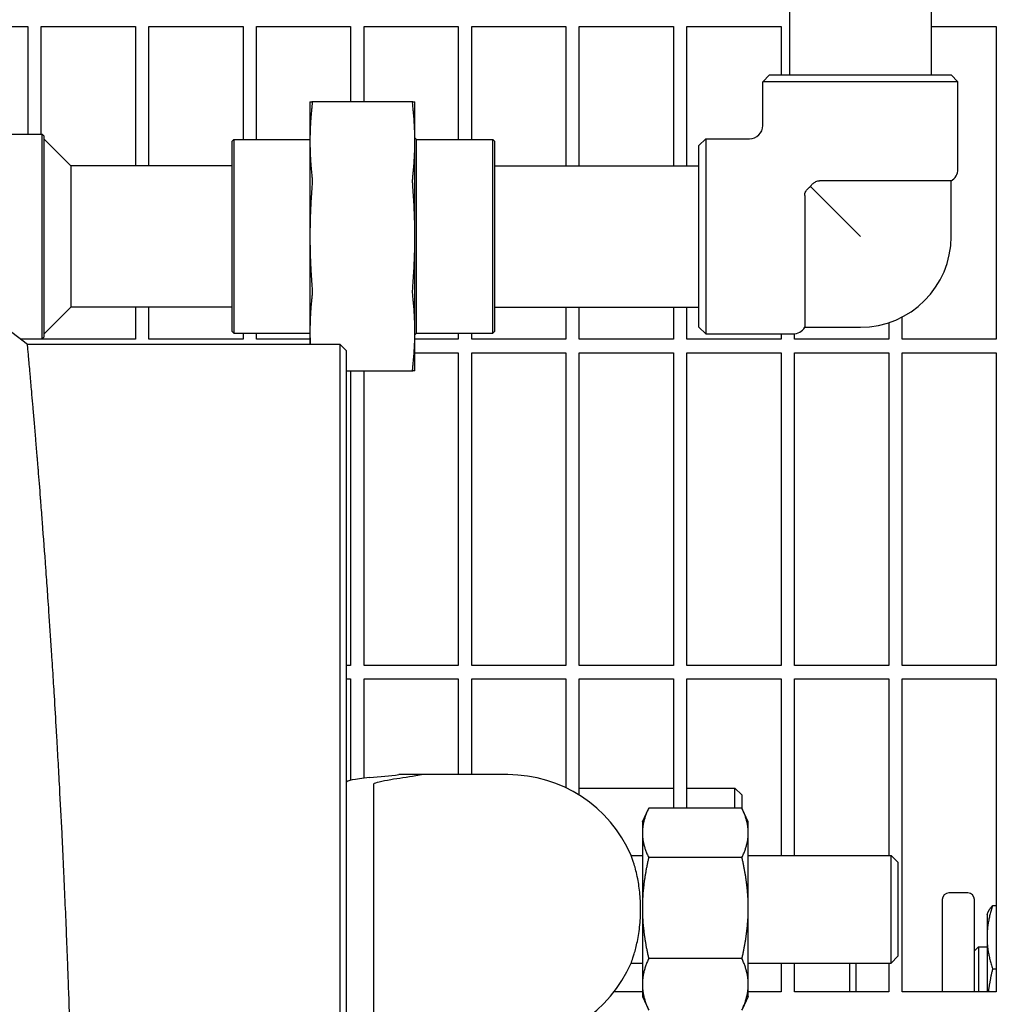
# Model space of a CAD drawing. Header units: inches. Extents: x 24 to 1128, y -69 to 748.
# Tile 646 of 656: x 742.97 to 752.05, y 622.53 to 631.68. Entities that reach past the tile are written whole.
import ezdxf

# ---------------------------------------------------------------- set-up
doc = ezdxf.new("R2010")
doc.units = ezdxf.units.IN
doc.header["$LTSCALE"] = 32
doc.header["$MEASUREMENT"] = 0
doc.layers.add('Visible (ANSI)', color=7, linetype='Continuous', lineweight=30)

msp = doc.modelspace()

# ---------------------------------------------------------------- linework, layer by layer
at = {"layer": 'Visible (ANSI)'}
for p, q in [((750.12722, 636.09353), (750.12722, 631.16853)), ((751.44222, 636.09353), (751.44222, 631.16853)), ((742.17313, 631.61978), (743.04813, 631.61978)), ((743.04813, 631.61978), (743.04813, 630.61853)), ((743.17313, 630.61853), (743.17313, 631.61978)), ((743.17313, 631.61978), (744.04813, 631.61978)), ((744.04813, 631.61978), (744.04813, 630.32603)), ((744.17313, 630.32603), (744.17313, 631.61978)), ((744.17313, 631.61978), (745.04813, 631.61978)), ((745.04813, 631.61978), (745.04813, 630.56853)), ((745.17313, 630.56853), (745.17313, 631.61978)), ((745.17313, 631.61978), (746.04813, 631.61978)), ((746.04813, 631.61978), (746.04813, 630.91853)), ((746.17313, 630.91853), (746.17313, 631.61978)), ((746.17313, 631.61978), (747.04813, 631.61978)), ((747.04813, 631.61978), (747.04813, 630.56853)), ((747.17313, 630.56853), (747.17313, 631.61978)), ((747.17313, 631.61978), (748.04813, 631.61978)), ((748.04813, 631.61978), (748.04813, 630.32603)), ((748.17313, 630.32603), (748.17313, 631.61978)), ((748.17313, 631.61978), (749.04813, 631.61978)), ((749.04813, 631.61978), (749.04813, 630.32603)), ((749.17313, 630.32603), (749.17313, 631.61978)), ((749.17313, 631.61978), (750.04813, 631.61978)), ((750.04813, 631.61978), (750.04813, 631.16853)), ((751.44222, 631.61978), (752.04813, 631.61978)), ((752.04813, 631.61978), (752.04813, 628.71353)), ((749.94097, 631.16853), (749.87847, 631.10603)), ((751.69097, 631.10603), (749.87847, 631.10603)), ((749.87847, 630.69978), (749.87847, 631.10603)), ((749.94097, 631.16853), (751.62847, 631.16853)), ((751.62847, 631.16853), (751.69097, 631.10603)), ((751.69097, 630.29353), (751.69097, 631.10603)), ((745.66972, 630.91853), (745.66972, 630.55241)), ((746.62609, 630.91853), (745.68835, 630.91853)), ((746.64472, 630.55241), (746.64472, 630.91853)), ((741.83222, 630.61853), (743.1806, 630.61853)), ((743.1806, 628.71853), (743.1806, 630.61853)), ((743.19622, 630.6029), (743.1806, 630.61853)), ((743.19622, 630.6029), (743.19622, 628.73415)), ((743.44622, 630.32603), (743.19622, 630.57603)), ((744.94622, 630.5529), (744.96185, 630.56853)), ((744.94622, 628.78415), (744.94622, 630.5529)), ((744.96185, 630.56853), (744.96185, 628.76853)), ((744.96185, 630.56853), (745.66972, 630.56853)), ((745.66972, 630.55241), (745.66972, 629.66853)), ((746.65972, 630.56853), (746.64472, 630.58353)), ((746.64472, 629.66853), (746.64472, 630.55241)), ((746.65972, 628.76853), (746.65972, 630.56853)), ((746.65972, 630.56853), (747.3691, 630.56853)), ((747.3691, 628.76853), (747.3691, 630.56853)), ((747.38472, 630.5529), (747.3691, 630.56853)), ((747.38472, 630.5529), (747.38472, 628.78415)), ((749.28472, 630.51228), (749.34722, 630.57478)), ((749.34722, 630.57478), (749.34722, 628.76228)), ((749.34722, 630.57478), (749.75347, 630.57478)), ((749.28472, 628.82478), (749.28472, 630.51228)), ((744.94622, 630.32603), (743.44622, 630.32603)), ((743.44622, 630.32603), (743.44622, 629.66853)), ((747.38472, 630.32603), (749.28472, 630.32603)), ((751.62847, 630.18528), (750.4044, 630.18528)), ((751.62847, 629.66853), (751.62847, 630.18528)), ((750.31984, 630.13341), (750.78472, 629.66853)), ((750.26798, 630.04885), (750.26798, 628.82478)), ((743.44622, 629.66853), (743.44622, 629.01103)), ((745.66972, 629.66853), (745.66972, 628.78465)), ((746.64472, 628.78465), (746.64472, 629.66853)), ((742.24834, 629.27594), (743.04457, 628.66853)), ((743.44622, 629.01103), (743.19622, 628.76103)), ((744.94622, 629.01103), (743.44622, 629.01103)), ((744.04813, 629.01103), (744.04813, 628.71353)), ((744.17313, 628.71353), (744.17313, 629.01103)), ((747.38472, 629.01103), (749.28472, 629.01103)), ((748.04813, 629.01103), (748.04813, 628.71353)), ((748.17313, 628.71353), (748.17313, 629.01103)), ((749.04813, 629.01103), (749.04813, 628.71353)), ((749.17313, 628.71353), (749.17313, 629.01103)), ((751.17313, 628.71353), (751.17313, 628.9195)), ((749.28472, 628.82478), (749.34722, 628.76228)), ((750.26798, 628.82478), (750.78472, 628.82478)), ((751.04813, 628.86695), (751.04813, 628.71353)), ((742.97903, 628.71853), (743.1806, 628.71853)), ((743.04813, 628.71353), (742.98558, 628.71353)), ((743.04813, 628.71853), (743.04813, 628.71353)), ((743.17313, 628.71353), (743.17313, 628.71853)), ((744.04813, 628.71353), (743.17313, 628.71353)), ((743.19622, 628.73415), (743.1806, 628.71853)), ((745.04813, 628.71353), (744.17313, 628.71353)), ((744.94622, 628.78415), (744.96185, 628.76853)), ((744.96185, 628.76853), (745.66972, 628.76853)), ((745.04813, 628.76853), (745.04813, 628.71353)), ((745.17313, 628.71353), (745.17313, 628.76853)), ((745.66972, 628.71353), (745.17313, 628.71353)), ((745.66972, 628.78465), (745.66972, 628.66853)), ((746.64472, 628.41853), (746.64472, 628.78465)), ((746.65972, 628.76853), (746.64472, 628.75353)), ((747.04813, 628.71353), (746.64472, 628.71353)), ((746.65972, 628.76853), (747.3691, 628.76853)), ((747.04813, 628.76853), (747.04813, 628.71353)), ((747.17313, 628.71353), (747.17313, 628.76853)), ((748.04813, 628.71353), (747.17313, 628.71353)), ((747.38472, 628.78415), (747.3691, 628.76853)), ((749.04813, 628.71353), (748.17313, 628.71353)), ((750.04813, 628.71353), (749.17313, 628.71353)), ((749.34722, 628.76228), (750.15972, 628.76228)), ((750.04813, 628.76228), (750.04813, 628.71353)), ((750.17313, 628.71353), (750.17313, 628.763)), ((751.04813, 628.71353), (750.17313, 628.71353)), ((752.04813, 628.71353), (751.17313, 628.71353)), ((743.04457, 628.66853), (745.94651, 628.66853)), ((745.94651, 628.66853), (746.00901, 628.60603)), ((745.94651, 628.66844), (745.94651, 608.66853)), ((746.00901, 608.73103), (746.00901, 628.60594)), ((746.64472, 628.58853), (747.04813, 628.58853)), ((747.04813, 628.58853), (747.04813, 625.68228)), ((747.17313, 625.68228), (747.17313, 628.58853)), ((747.17313, 628.58853), (748.04813, 628.58853)), ((748.04813, 628.58853), (748.04813, 625.68228)), ((748.17313, 625.68228), (748.17313, 628.58853)), ((748.17313, 628.58853), (749.04813, 628.58853)), ((749.04813, 628.58853), (749.04813, 625.68228)), ((749.17313, 625.68228), (749.17313, 628.58853)), ((749.17313, 628.58853), (750.04813, 628.58853)), ((750.04813, 628.58853), (750.04813, 625.68228)), ((750.17313, 625.68228), (750.17313, 628.58853)), ((750.17313, 628.58853), (751.04813, 628.58853)), ((751.04813, 628.58853), (751.04813, 625.68228)), ((751.17313, 625.68228), (751.17313, 628.58853)), ((751.17313, 628.58853), (752.04813, 628.58853)), ((752.04813, 628.58853), (752.04813, 625.68228)), ((746.00901, 628.41853), (746.62609, 628.41853)), ((746.04813, 628.41853), (746.04813, 625.68228)), ((746.17313, 625.68228), (746.17313, 628.41853)), ((746.04813, 625.68228), (746.00901, 625.68228)), ((747.04813, 625.68228), (746.17313, 625.68228)), ((748.04813, 625.68228), (747.17313, 625.68228)), ((749.04813, 625.68228), (748.17313, 625.68228)), ((750.04813, 625.68228), (749.17313, 625.68228)), ((751.04813, 625.68228), (750.17313, 625.68228)), ((752.04813, 625.68228), (751.17313, 625.68228)), ((746.00901, 625.55728), (746.04813, 625.55728)), ((746.04813, 625.55728), (746.04813, 624.61616)), ((746.17313, 624.63528), (746.17313, 625.55728)), ((746.17313, 625.55728), (747.04813, 625.55728)), ((747.04813, 625.55728), (747.04813, 624.66853)), ((747.17313, 624.66853), (747.17313, 625.55728)), ((747.17313, 625.55728), (748.04813, 625.55728)), ((748.04813, 625.55728), (748.04813, 624.54629)), ((748.17313, 624.47751), (748.17313, 625.55728)), ((748.17313, 625.55728), (749.04813, 625.55728)), ((749.04813, 625.55728), (749.04813, 624.35664)), ((749.17313, 624.35664), (749.17313, 625.55728)), ((749.17313, 625.55728), (750.04813, 625.55728)), ((750.04813, 625.55728), (750.04813, 623.91853)), ((750.17313, 623.91853), (750.17313, 625.55728)), ((750.17313, 625.55728), (751.04813, 625.55728)), ((751.04813, 625.55728), (751.04813, 623.91853)), ((751.17313, 622.65103), (751.17313, 625.55728)), ((751.17313, 625.55728), (752.04813, 625.55728)), ((752.04813, 625.55728), (752.04813, 622.65103)), ((746.72207, 624.66853), (746.49575, 624.66853)), ((747.25901, 624.66853), (746.72207, 624.66853)), ((747.50901, 624.66853), (747.25901, 624.66853)), ((746.25901, 624.57148), (746.25901, 624.23152)), ((748.17313, 624.54353), (749.04813, 624.54353)), ((749.17313, 624.54353), (749.61937, 624.54353)), ((749.61937, 624.35664), (749.61937, 624.54353)), ((749.68187, 624.48103), (749.61937, 624.54353)), ((749.68187, 624.48103), (749.68187, 624.35664)), ((748.75901, 624.23103), (748.81438, 624.34978)), ((749.6844, 624.35664), (748.81762, 624.35664)), ((749.74301, 624.23103), (749.68763, 624.34978)), ((746.25901, 624.23152), (746.25901, 622.60554)), ((748.75901, 624.23103), (748.75901, 624.12742)), ((749.74301, 624.12742), (749.74301, 624.23103)), ((748.75901, 624.12742), (748.75901, 623.42914)), ((749.74301, 623.42914), (749.74301, 624.12742)), ((748.65465, 623.91853), (748.75901, 623.91853)), ((749.6844, 623.89819), (748.81762, 623.89819)), ((749.74301, 623.91853), (751.07151, 623.91853)), ((751.07151, 622.91853), (751.07151, 623.91853)), ((751.13401, 623.85603), (751.07151, 623.91853)), ((751.13401, 623.85603), (751.13401, 622.98103)), ((751.54563, 623.50728), (751.54563, 622.65107)), ((751.78313, 623.56978), (751.60813, 623.56978)), ((751.84563, 622.65107), (751.84563, 623.50728)), ((748.75901, 623.42914), (748.75901, 622.72025)), ((749.74301, 622.72025), (749.74301, 623.42914)), ((752.0135, 623.45148), (752.04813, 623.45148)), ((751.96163, 623.36854), (751.97346, 623.3939)), ((751.96163, 623.36854), (751.96163, 623.15795)), ((751.96163, 623.15795), (751.96163, 622.65103)), ((751.84563, 623.03204), (751.88313, 623.06954)), ((751.88313, 623.06954), (751.88313, 622.65103)), ((751.88313, 623.06954), (751.96163, 623.06954)), ((749.6844, 622.96008), (748.81762, 622.96008)), ((751.13401, 622.98103), (751.07151, 622.91853)), ((748.65465, 622.91853), (748.75901, 622.91853)), ((749.74301, 622.91853), (751.07151, 622.91853)), ((750.04813, 622.91853), (750.04813, 622.65103)), ((750.17313, 622.65103), (750.17313, 622.91853)), ((750.6881, 622.65103), (750.6881, 622.91853)), ((750.74365, 622.91853), (750.74365, 622.65103)), ((751.04813, 622.91853), (751.04813, 622.65103)), ((752.0135, 622.86442), (752.04813, 622.86442)), ((748.75901, 622.72025), (748.75901, 622.60603)), ((749.74301, 622.60603), (749.74301, 622.72025)), ((746.25901, 622.60554), (746.25901, 622.26558)), ((748.75901, 622.65103), (748.49564, 622.65103)), ((748.75901, 622.60603), (748.81438, 622.48727)), ((749.74301, 622.60603), (749.68763, 622.48727)), ((750.04813, 622.65103), (749.74301, 622.65103)), ((751.04813, 622.65103), (750.17313, 622.65103)), ((752.04813, 622.65103), (751.17313, 622.65103))]:
    msp.add_line(p, q, dxfattribs=at)
for centre, radius, start, end in [((749.75347, 630.69978), 0.125, 270, 0), ((751.56597, 630.29353), 0.125, 300, 0), ((750.78472, 629.66853), 0.84375, 270, 0), ((750.15972, 628.88728), 0.125, 270, 330), ((747.50901, 623.41853), 1.25, 23.578178, 90), ((751.60813, 623.50728), 0.0625, 90, 180), ((751.78313, 623.50728), 0.0625, 0, 90), ((747.50901, 623.41853), 1.25, 270, 336.421822)]:
    msp.add_arc(centre, radius, start, end, dxfattribs=at)
for centre, major_axis, end_param in [((748.00901, 624.59733), (2, 0), 3.1415927), ((737.60901, 624.84843), (-9.65, 0), 2.7411956)]:
    msp.add_ellipse(centre, major_axis=major_axis, ratio=0.0478289, start_param=2.6741063, end_param=end_param, dxfattribs=at)
for points, weights in [([(745.66972, 630.91853), (745.66972, 630.91853), (745.68835, 630.91853)], [1, 1.05512060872, 1.07707509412]), ([(746.62609, 630.91853), (746.64472, 630.91853), (746.64472, 630.91853)], [1.07707509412, 1.05512060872, 1]), ([(745.68835, 630.88192), (745.66972, 630.71181), (745.66972, 630.55241)], [1.07707509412, 1.05512060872, 1]), ([(746.64472, 630.55241), (746.64472, 630.71181), (746.62609, 630.88192)], [1, 1.05512060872, 1.07707509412]), ([(745.66972, 630.55241), (745.66972, 630.39302), (745.68835, 630.22291)], [1, 1.05512060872, 1.07707509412]), ([(746.62609, 630.22291), (746.64472, 630.39302), (746.64472, 630.55241)], [1.07707509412, 1.05512060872, 1]), ([(745.68835, 630.13452), (745.66972, 629.89395), (745.66972, 629.66853)], [1.07707509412, 1.05512060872, 1]), ([(746.64472, 629.66853), (746.64472, 629.89395), (746.62609, 630.13452)], [1, 1.05512060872, 1.07707509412]), ([(745.66972, 629.66853), (745.66972, 629.44311), (745.68835, 629.20254)], [1, 1.05512060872, 1.07707509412]), ([(746.62609, 629.20254), (746.64472, 629.44311), (746.64472, 629.66853)], [1.07707509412, 1.05512060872, 1]), ([(745.68835, 629.11415), (745.66972, 628.94404), (745.66972, 628.78465)], [1.07707509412, 1.05512060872, 1]), ([(746.64472, 628.78465), (746.64472, 628.94404), (746.62609, 629.11415)], [1, 1.05512060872, 1.07707509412]), ([(745.66972, 628.78465), (745.66972, 628.72684), (745.67211, 628.66853)], [1, 1.01931282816, 1.03455411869]), ([(746.62609, 628.45514), (746.64472, 628.62525), (746.64472, 628.78465)], [1.07707509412, 1.05512060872, 1]), ([(746.64472, 628.41853), (746.64472, 628.41853), (746.62609, 628.41853)], [1, 1.05512060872, 1.07707509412]), ([(748.81762, 624.35664), (748.75901, 624.2338), (748.75901, 624.12742)], [1, 1.0379548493, 1]), ([(749.74301, 624.12742), (749.74301, 624.2338), (749.6844, 624.35664)], [1, 1.0379548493, 1]), ([(748.75901, 624.12742), (748.75901, 624.02103), (748.81762, 623.89819)], [1, 1.0379548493, 1]), ([(749.6844, 623.89819), (749.74301, 624.02103), (749.74301, 624.12742)], [1, 1.0379548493, 1]), ([(748.81762, 623.89819), (748.75901, 623.64683), (748.75901, 623.42914)], [1, 1.0379548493, 1]), ([(749.74301, 623.42914), (749.74301, 623.64683), (749.6844, 623.89819)], [1, 1.0379548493, 1]), ([(748.75901, 623.42914), (748.75901, 623.21145), (748.81762, 622.96008)], [1, 1.0379548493, 1]), ([(749.6844, 622.96008), (749.74301, 623.21145), (749.74301, 623.42914)], [1, 1.0379548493, 1]), ([(752.0135, 623.45148), (751.96163, 623.29418), (751.96163, 623.15795)], [1, 1.0379548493, 1]), ([(751.97346, 623.3939), (751.98615, 623.42112), (752.0135, 623.45148)], [1.01895290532, 1.01965956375, 1]), ([(751.96163, 623.15795), (751.96163, 623.02172), (752.0135, 622.86442)], [1, 1.0379548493, 1]), ([(748.81762, 622.96008), (748.75901, 622.83155), (748.75901, 622.72025)], [1, 1.0379548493, 1]), ([(749.74301, 622.72025), (749.74301, 622.83155), (749.6844, 622.96008)], [1, 1.0379548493, 1]), ([(752.0135, 622.86442), (751.98635, 622.75194), (751.97365, 622.65103)], [1, 1.01951563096, 1.01896216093]), ([(748.75901, 622.72025), (748.75901, 622.60894), (748.81762, 622.48042)], [1, 1.0379548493, 1]), ([(749.6844, 622.48042), (749.74301, 622.60894), (749.74301, 622.72025)], [1, 1.0379548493, 1])]:
    msp.add_rational_spline(points, weights, degree=2, dxfattribs=at)
for points, knots in [([(745.68835, 630.91853), (745.68964, 630.91853), (745.69027, 630.91506), (745.69027, 630.90297), (745.68964, 630.89367), (745.68835, 630.88192)], [0.39703999, 0.39703999, 0.39703999, 0.39703999, 0.51738947, 0.51738947, 0.63773894, 0.63773894, 0.63773894, 0.63773894]), ([(746.62609, 630.88192), (746.62481, 630.89367), (746.62418, 630.90297), (746.62418, 630.91506), (746.62481, 630.91853), (746.62609, 630.91853)], [1.29972856, 1.29972856, 1.29972856, 1.29972856, 1.42007803, 1.42007803, 1.54042751, 1.54042751, 1.54042751, 1.54042751]), ([(745.68835, 630.22291), (745.68964, 630.21116), (745.69027, 630.19695), (745.69027, 630.16776), (745.68964, 630.15114), (745.68835, 630.13452)], [0.39703999, 0.39703999, 0.39703999, 0.39703999, 0.51738947, 0.51738947, 0.63773894, 0.63773894, 0.63773894, 0.63773894]), ([(746.62609, 630.13452), (746.62481, 630.15114), (746.62418, 630.16776), (746.62418, 630.19695), (746.62481, 630.21116), (746.62609, 630.22291)], [1.29972856, 1.29972856, 1.29972856, 1.29972856, 1.42007803, 1.42007803, 1.54042751, 1.54042751, 1.54042751, 1.54042751]), ([(750.31984, 630.13341), (750.32169, 630.13572), (750.32358, 630.13797), (750.33064, 630.14613), (750.33808, 630.15419), (750.35376, 630.16792), (750.36169, 630.17354), (750.38362, 630.18385), (750.3953, 630.18528), (750.4044, 630.18528)], [-0.20832254, -0.20832254, -0.20832254, -0.20832254, -0.18739286, -0.18739286, -0.13036023, -0.13036023, -0.07767244, -0.07767244, 0, 0, 0, 0]), ([(750.26798, 630.04885), (750.26798, 630.05514), (750.2687, 630.06135), (750.2716, 630.07341), (750.27373, 630.07914), (750.28084, 630.09331), (750.28656, 630.10105), (750.30045, 630.11655), (750.31004, 630.12552), (750.31984, 630.13341)], [-0.45272505, -0.45272505, -0.45272505, -0.45272505, -0.39374992, -0.39374992, -0.33575589, -0.33575589, -0.24538773, -0.24538773, -0.14472543, -0.14472543, -0.14472543, -0.14472543]), ([(745.68835, 629.20254), (745.68964, 629.18592), (745.69027, 629.1693), (745.69027, 629.14011), (745.68964, 629.1259), (745.68835, 629.11415)], [0.39703999, 0.39703999, 0.39703999, 0.39703999, 0.51738947, 0.51738947, 0.63773894, 0.63773894, 0.63773894, 0.63773894]), ([(746.62609, 629.11415), (746.62481, 629.1259), (746.62418, 629.14011), (746.62418, 629.1693), (746.62481, 629.18592), (746.62609, 629.20254)], [1.29972856, 1.29972856, 1.29972856, 1.29972856, 1.42007803, 1.42007803, 1.54042751, 1.54042751, 1.54042751, 1.54042751]), ([(743.48152, 620.71225), (743.48043, 620.77142), (743.47929, 620.83051), (743.47811, 620.88952), (743.47801, 620.89444), (743.47792, 620.89936), (743.47782, 620.90428), (743.47574, 621.0074), (743.47352, 621.11026), (743.47117, 621.21281), (743.47104, 621.21837), (743.47091, 621.22393), (743.47078, 621.22949), (743.46582, 621.44436), (743.46026, 621.65783), (743.45414, 621.86957), (743.45394, 621.87624), (743.45375, 621.8829), (743.45356, 621.88957), (743.45348, 621.89209), (743.45341, 621.89461), (743.45334, 621.89713), (743.45036, 621.99913), (743.44726, 622.10075), (743.44403, 622.20194), (743.4438, 622.20919), (743.44356, 622.21644), (743.44333, 622.22368), (743.43824, 622.38209), (743.43285, 622.53943), (743.42716, 622.69545), (743.42524, 622.74836), (743.42328, 622.80114), (743.42128, 622.85378), (743.42096, 622.86234), (743.42063, 622.8709), (743.42031, 622.87945), (743.41657, 622.97763), (743.41271, 623.07533), (743.40875, 623.17247), (743.40838, 623.18153), (743.40801, 623.19058), (743.40764, 623.19963), (743.39941, 623.4002), (743.39073, 623.59834), (743.38166, 623.79345), (743.38122, 623.80313), (743.38076, 623.8128), (743.38031, 623.82247), (743.37603, 623.914), (743.37167, 624.00486), (743.36724, 624.09497), (743.36675, 624.10487), (743.36626, 624.11475), (743.36577, 624.12463), (743.35869, 624.26767), (743.35142, 624.40883), (743.34399, 624.54786), (743.34166, 624.5915), (743.33931, 624.63495), (743.33695, 624.67822), (743.33638, 624.68853), (743.33582, 624.69883), (743.33525, 624.70912), (743.33064, 624.79324), (743.32596, 624.87661), (743.32123, 624.9592), (743.32064, 624.96951), (743.32005, 624.97981), (743.31946, 624.9901), (743.31777, 625.01952), (743.31607, 625.04883), (743.31437, 625.07804), (743.30803, 625.18676), (743.3016, 625.29403), (743.29512, 625.39969), (743.2927, 625.43918), (743.29027, 625.47845), (743.28784, 625.51748), (743.28721, 625.52747), (743.28659, 625.53744), (743.28597, 625.54741), (743.28077, 625.63028), (743.27555, 625.71209), (743.2703, 625.79275), (743.26967, 625.80259), (743.26903, 625.81241), (743.26839, 625.82222), (743.26031, 625.94593), (743.25221, 626.06684), (743.24413, 626.18457), (743.24117, 626.22768), (743.23821, 626.2704), (743.23525, 626.31271), (743.23458, 626.32233), (743.23391, 626.33193), (743.23324, 626.34151), (743.22813, 626.41444), (743.22302, 626.48615), (743.21795, 626.55655), (743.21729, 626.56567), (743.21663, 626.57477), (743.21597, 626.58384), (743.20525, 626.73199), (743.19464, 626.87425), (743.18428, 627.00984), (743.1837, 627.01755), (743.18311, 627.02524), (743.18252, 627.03291), (743.17767, 627.09627), (743.17287, 627.15815), (743.16814, 627.21847), (743.16758, 627.22559), (743.16703, 627.23268), (743.16647, 627.23975), (743.1594, 627.32975), (743.15249, 627.41623), (743.14579, 627.49895), (743.14462, 627.51345), (743.14345, 627.52785), (743.14229, 627.54214), (743.14076, 627.56085), (743.13925, 627.57937), (743.13775, 627.5977), (743.13723, 627.60402), (743.13671, 627.61032), (743.1362, 627.6166), (743.13193, 627.66856), (743.12775, 627.71895), (743.12369, 627.76754), (743.12321, 627.77335), (743.12272, 627.77914), (743.12224, 627.7849), (743.11362, 627.88785), (743.10554, 627.98267), (743.09809, 628.06884), (743.09774, 628.07286), (743.0974, 628.07685), (743.09705, 628.08083), (743.09347, 628.12227), (743.09004, 628.16167), (743.08677, 628.19898), (743.0865, 628.20206), (743.08623, 628.20513), (743.08596, 628.20818), (743.08099, 628.26484), (743.07641, 628.31654), (743.07225, 628.36313), (743.07219, 628.36386), (743.07212, 628.36458), (743.07206, 628.3653), (743.07187, 628.36743), (743.07168, 628.36955), (743.07149, 628.37166), (743.07022, 628.3859), (743.06899, 628.39964), (743.0678, 628.4129), (743.06763, 628.41479), (743.06747, 628.41667), (743.0673, 628.41853), (743.06477, 628.44668), (743.06244, 628.47256), (743.06031, 628.49613), (743.06018, 628.49755), (743.06005, 628.49896), (743.05992, 628.50037), (743.05893, 628.51133), (743.05798, 628.52177), (743.05708, 628.5317), (743.05697, 628.53291), (743.05686, 628.53411), (743.05676, 628.53531), (743.05486, 628.55616), (743.05318, 628.57465), (743.05172, 628.59064), (743.05164, 628.59145), (743.05157, 628.59225), (743.0515, 628.59305), (743.05081, 628.60058), (743.05017, 628.60755), (743.04958, 628.61396), (743.04953, 628.61456), (743.04947, 628.61516), (743.04942, 628.61575), (743.0482, 628.62911), (743.0472, 628.63993), (743.04644, 628.64822), (743.04642, 628.64845), (743.0464, 628.64869), (743.04638, 628.64892), (743.04601, 628.65295), (743.04569, 628.65635), (743.04544, 628.65913), (743.04543, 628.65924), (743.04542, 628.65934), (743.04541, 628.65945), (743.04488, 628.66514), (743.04461, 628.66816), (743.04457, 628.6685), (743.04457, 628.66851), (743.04457, 628.66852), (743.04457, 628.66853), (743.04457, 628.66853), (743.04457, 628.66853), (743.04457, 628.66853)], [0, 0, 0, 0, 0.00313284, 0.00313284, 0.00313284, 0.00339405, 0.00339405, 0.00339405, 0.00886985, 0.00886985, 0.00886985, 0.00916688, 0.00916688, 0.00916688, 0.02064339, 0.02064339, 0.02064339, 0.02100476, 0.02100476, 0.02100476, 0.02114153, 0.02114153, 0.02114153, 0.02667337, 0.02667337, 0.02667337, 0.02706963, 0.02706963, 0.02706963, 0.03573527, 0.03573527, 0.03573527, 0.03867396, 0.03867396, 0.03867396, 0.03915169, 0.03915169, 0.03915169, 0.0446376, 0.0446376, 0.0446376, 0.04514918, 0.04514918, 0.04514918, 0.05648841, 0.05648841, 0.05648841, 0.05705114, 0.05705114, 0.05705114, 0.06237894, 0.06237894, 0.06237894, 0.06296397, 0.06296397, 0.06296397, 0.07143614, 0.07143614, 0.07143614, 0.07409533, 0.07409533, 0.07409533, 0.0747292, 0.0747292, 0.0747292, 0.07990999, 0.07990999, 0.07990999, 0.08055692, 0.08055692, 0.08055692, 0.08240684, 0.08240684, 0.08240684, 0.08929191, 0.08929191, 0.08929191, 0.09186509, 0.09186509, 0.09186509, 0.0925238, 0.0925238, 0.0925238, 0.0980045, 0.0980045, 0.0980045, 0.09867332, 0.09867332, 0.09867332, 0.10710862, 0.10710862, 0.10710862, 0.11019697, 0.11019697, 0.11019697, 0.11089896, 0.11089896, 0.11089896, 0.11624478, 0.11624478, 0.11624478, 0.11693716, 0.11693716, 0.11693716, 0.12824066, 0.12824066, 0.12824066, 0.12888328, 0.12888328, 0.12888328, 0.13419504, 0.13419504, 0.13419504, 0.1348213, 0.1348213, 0.1348213, 0.14279492, 0.14279492, 0.14279492, 0.14419316, 0.14419316, 0.14419316, 0.14602484, 0.14602484, 0.14602484, 0.14665641, 0.14665641, 0.14665641, 0.15188685, 0.15188685, 0.15188685, 0.15251252, 0.15251252, 0.15251252, 0.16369365, 0.16369365, 0.16369365, 0.16421442, 0.16421442, 0.16421442, 0.16964349, 0.16964349, 0.16964349, 0.17009235, 0.17009235, 0.17009235, 0.17841546, 0.17841546, 0.17841546, 0.17854523, 0.17854523, 0.17854523, 0.17892709, 0.17892709, 0.17892709, 0.18150441, 0.18150441, 0.18150441, 0.18187126, 0.18187126, 0.18187126, 0.18740177, 0.18740177, 0.18740177, 0.18773537, 0.18773537, 0.18773537, 0.1903389, 0.1903389, 0.1903389, 0.19065634, 0.19065634, 0.19065634, 0.19619662, 0.19619662, 0.19619662, 0.19647794, 0.19647794, 0.19647794, 0.19912926, 0.19912926, 0.19912926, 0.19937935, 0.19937935, 0.19937935, 0.20500393, 0.20500393, 0.20500393, 0.20516466, 0.20516466, 0.20516466, 0.20794489, 0.20794489, 0.20794489, 0.20804952, 0.20804952, 0.20804952, 0.21383138, 0.21383138, 0.21383138, 0.2140802, 0.2140802, 0.2140802, 0.21419986, 0.21419986, 0.21419986, 0.21419986]), ([(746.62609, 628.41853), (746.62481, 628.41853), (746.62418, 628.422), (746.62418, 628.43409), (746.62481, 628.44339), (746.62609, 628.45514)], [1.29972856, 1.29972856, 1.29972856, 1.29972856, 1.42007803, 1.42007803, 1.54042751, 1.54042751, 1.54042751, 1.54042751]), ([(746.72207, 624.66853), (746.70042, 624.66465), (746.6774, 624.66079), (746.57588, 624.64439), (746.49136, 624.63226), (746.33844, 624.60682), (746.27259, 624.59327), (746.26087, 624.57999)], [17.2488301, 17.2488301, 17.2488301, 17.2488301, 17.8549099, 17.8549099, 19.8305901, 19.8305901, 22.111289, 22.111289, 22.111289, 22.111289]), ([(748.65465, 622.91853), (748.65465, 622.91853), (748.65724, 622.92533), (748.66712, 622.95325), (748.67475, 622.9755), (748.69273, 623.03578), (748.70312, 623.07473), (748.72209, 623.16579), (748.73047, 623.21772), (748.73863, 623.30041), (748.74061, 623.32818), (748.74263, 623.37645), (748.74307, 623.39667), (748.74311, 623.43676), (748.74274, 623.45658), (748.74091, 623.50355), (748.7391, 623.53045), (748.73176, 623.60866), (748.72435, 623.65753), (748.70522, 623.75479), (748.69309, 623.80036), (748.67175, 623.8713), (748.66279, 623.89625), (748.65585, 623.91534), (748.65468, 623.91854), (748.65468, 623.91854)], [-8.0628588, -8.0628588, -8.0628588, -8.0628588, -7.6997036, -7.6997036, -7.3009728, -7.3009728, -6.8679199, -6.8679199, -6.4231307, -6.4231307, -6.2064676, -6.2064676, -6.0521412, -6.0521412, -5.9009195, -5.9009195, -5.6915643, -5.6915643, -5.2782885, -5.2782885, -4.7802616, -4.7802616, -4.2826204, -4.2826204, -4.0319916, -4.0319916, -4.0319916, -4.0319916])]:
    msp.add_open_spline(points, degree=3, knots=knots, dxfattribs=at)
msp.add_open_spline([(746.26087, 624.57999), (746.25959, 624.57854), (746.25901, 624.5757), (746.25901, 624.57148)], degree=3, dxfattribs=at)

doc.saveas('drawing.dxf')
